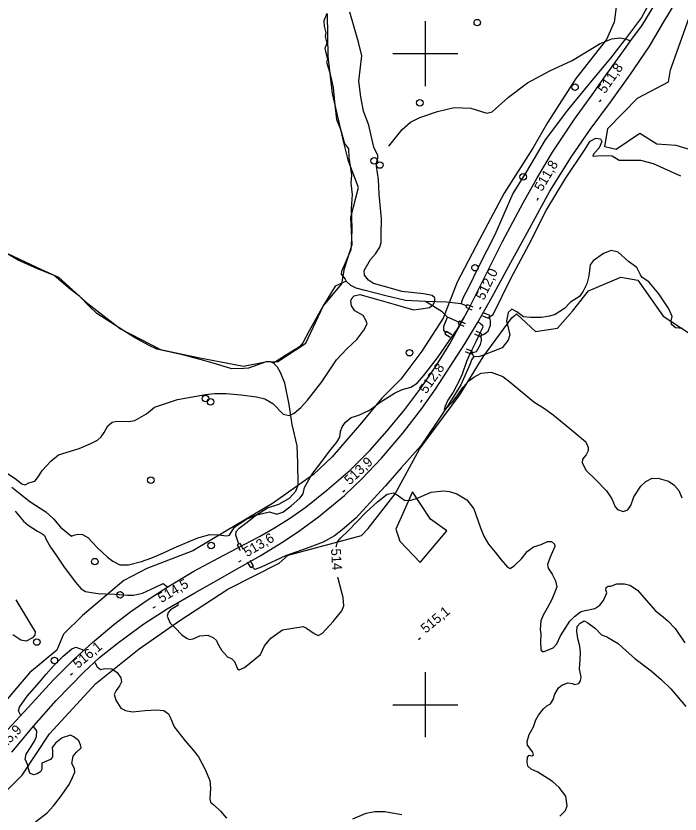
# Model space of a CAD drawing. Extents: x 347059 to 352153, y 6073752 to 6078601.
# Drawn here: x 349911.2 to 350217.4, y 6075549.6 to 6075917.4 of the extents above; entities that cross this region are included whole.
import ezdxf

# ---------------------------------------------------------------- set-up
doc = ezdxf.new("R2010")
doc.units = 0
for name, color, linetype in [('Level 1', 7, 'Continuous'), ('Level 2', 7, 'Continuous'), ('Level 21', 7, 'Continuous'), ('Level 22', 7, 'Continuous'), ('Level 26', 7, 'Continuous'), ('Level 3', 7, 'Continuous'), ('Level 36', 7, 'Continuous'), ('Level 4', 7, 'Continuous'), ('Level 44', 7, 'Continuous'), ('Level 61', 7, 'Continuous')]:
    doc.layers.add(name, color=color, linetype=linetype)

msp = doc.modelspace()

# ---------------------------------------------------------------- linework, layer by layer
at = {"layer": 'Level 1'}
for points in [[(350078.71, 6075835.23), (350078.3, 6075842.07), (350077.47, 6075848.15), (350077.63, 6075850.18), (350078.05, 6075851.76), (350078.01, 6075853.08), (350076.18, 6075856.83), (350074.93, 6075862.28), (350073.85, 6075867.06), (350071.5, 6075873.49), (350070.27, 6075880.04), (350069.3, 6075887.23), (350069.88, 6075892.59), (350070.68, 6075898.97), (350069.18, 6075905.25), (350065.16, 6075919.06)], [(350058.94, 6075758.96), (350063.81, 6075764.03), (350068.32, 6075768.26), (350071.59, 6075772.51), (350073.08, 6075775.53), (350072.74, 6075776.88), (350071.25, 6075779.28), (350067.47, 6075781.51), (350065.9, 6075783.84), (350065.57, 6075786.14), (350066.19, 6075787.48), (350067.14, 6075788.42), (350069.75, 6075789), (350078.49, 6075786.49), (350086.08, 6075784.37), (350094.46, 6075781.96), (350098, 6075782.39), (350101.93, 6075783), (350103.5, 6075784.33), (350104.35, 6075785.83), (350104.26, 6075787.41), (350103.03, 6075788.54), (350099.14, 6075789.31), (350089.05, 6075790.41), (350083.25, 6075792.01), (350076.09, 6075794.09), (350073.72, 6075795.61), (350071.86, 6075797.97), (350071.81, 6075800.1), (350074.7, 6075805.12), (350076.96, 6075807.71), (350078.96, 6075810.75), (350079.58, 6075813.04), (350079.64, 6075816.62), (350079.79, 6075823.93), (350078.71, 6075835.23)], [(349903.19, 6075709.28), (349911.36, 6075703.81), (349913.91, 6075701.76), (349915.42, 6075701.26), (349917.1, 6075702.15), (349919.81, 6075702.94), (349921.04, 6075704.53), (349923.38, 6075707.99), (349927.24, 6075712.21), (349930.78, 6075715.06), (349940.27, 6075718.07), (349945.75, 6075720.38), (349948.73, 6075721.82), (349950.47, 6075723.43), (349951.88, 6075725.43), (349953.6, 6075728.51), (349955.57, 6075730.15), (349957.69, 6075730.71), (349963.22, 6075730.53), (349965.95, 6075730.98), (349971.34, 6075733.97), (349975.09, 6075737.12), (349985.66, 6075740.63), (349998.57, 6075742.96), (350002.67, 6075743.41), (350008.04, 6075743.33), (350014.86, 6075742.78), (350022.03, 6075741.91), (350025.96, 6075740.92), (350029.66, 6075738.83), (350034.44, 6075733.89), (350034.44, 6075733.89), (350037.11, 6075733.3), (350039.46, 6075734.34), (350042.61, 6075737), (350045.65, 6075740.26), (350052.26, 6075748.7), (350055.68, 6075753.9), (350058.94, 6075758.96)]]:
    msp.add_lwpolyline(points, dxfattribs=at)
at = {"layer": 'Level 2'}
for points in [[(350075.22, 6075736.43), (350079.18, 6075739.38), (350085.73, 6075743.56), (350089.3, 6075745.23), (350093.25, 6075746.28), (350096.11, 6075748.15), (350099.07, 6075751.48), (350105.59, 6075759.83), (350110.95, 6075767.63), (350114.26, 6075772.46), (350117.66, 6075778.45), (350118.03, 6075778.69)], [(350124.19, 6075776.38), (350125.28, 6075775.79), (350126.32, 6075774.8), (350126.51, 6075774.03), (350125.21, 6075771.44), (350123.19, 6075767.16), (350120.65, 6075761.9), (350118.89, 6075758.1), (350116.96, 6075752.28), (350115.48, 6075749.26), (350112.72, 6075743.95), (350110.31, 6075740.28), (350109.08, 6075737.61), (350108.58, 6075735.97), (350108.84, 6075735.51), (350109, 6075735.79), (350112.6, 6075739.65), (350114.56, 6075742.25), (350117.28, 6075746.18), (350119.94, 6075749.24), (350122.26, 6075750.94), (350125.69, 6075752.77), (350130.33, 6075753.17), (350135.65, 6075751.18), (350139.02, 6075748.62), (350149.97, 6075739.5), (350154.92, 6075736.52), (350158.85, 6075733.63), (350166.58, 6075727.19), (350173.9, 6075721.09), (350175.01, 6075718.51), (350175.1, 6075716.97), (350174.08, 6075715.16), (350172.46, 6075713.11), (350172.33, 6075711.51), (350174.16, 6075707.92), (350178.42, 6075703.69), (350183.48, 6075698.51), (350185.96, 6075694.8), (350187.42, 6075691.17), (350188.63, 6075689.9), (350191.19, 6075689.09), (350193.36, 6075689.86), (350194.68, 6075691.79), (350196.16, 6075695.75), (350199.25, 6075700.67), (350201.69, 6075702.87), (350204.58, 6075704.37), (350207.7, 6075704.18), (350212.11, 6075702.92), (350214.54, 6075701.33), (350216.8, 6075698.66), (350218.21, 6075695.25)], [(349941.92, 6075678.39), (349944.38, 6075677.08), (349948.56, 6075672.48), (349953.33, 6075667.97), (349955.83, 6075666.15), (349959.06, 6075664.41), (349963.1, 6075664.43), (349969.02, 6075666.05), (349973.76, 6075667.63), (349979.22, 6075669.94), (349984.17, 6075672.23), (349995.02, 6075676.94), (350000.63, 6075678.44), (350004.35, 6075678.2), (350008.49, 6075677.77), (350009.64, 6075678.09), (350010.54, 6075679.65), (350012.05, 6075682.01), (350017.52, 6075685.42), (350021.7, 6075687.33), (350028.12, 6075688.83), (350031.55, 6075687.81), (350034.18, 6075688.68), (350038.07, 6075691.57), (350042.08, 6075695.1), (350043.56, 6075697.17), (350044.23, 6075700.04), (350047.57, 6075706.11), (350051.72, 6075711.39), (350055.82, 6075716.89), (350059.14, 6075720.92), (350060.49, 6075723.29), (350060.77, 6075725.82), (350061.54, 6075728.1), (350063.1, 6075730.23), (350065.82, 6075732.26), (350069.27, 6075733.43), (350073.97, 6075735.51), (350075.22, 6075736.43)], [(349909.25, 6075700.28), (349912.28, 6075697.82), (349917.6, 6075693.64), (349925, 6075688.9), (349928.48, 6075685.61), (349931.77, 6075681.74), (349936.79, 6075677.58), (349937.86, 6075678.07), (349939.73, 6075678.57), (349941.92, 6075678.39)], [(350058.91, 6075673.17), (350059.5, 6075675.02), (350060.97, 6075676.94), (350064.36, 6075680.08), (350068.25, 6075684.05), (350072.72, 6075688.78), (350077.91, 6075693.45), (350082.42, 6075697), (350085.31, 6075697.56), (350086.93, 6075696.77), (350090.3, 6075694.22), (350092.78, 6075694.15), (350095.84, 6075694.98), (350102.64, 6075697.9), (350108.38, 6075698.58), (350111.12, 6075698.2), (350114.54, 6075697.18), (350119.06, 6075694.39), (350122.38, 6075690.31), (350125.4, 6075681.52), (350126.92, 6075677.67), (350129.02, 6075673.91), (350132.15, 6075670.22), (350134.86, 6075666.71), (350137.87, 6075663.31), (350139.14, 6075662.77), (350141.14, 6075664.06), (350144.23, 6075667.22), (350146.84, 6075670.65), (350149.77, 6075672.73), (350153.36, 6075673.88), (350156.31, 6075675.16), (350158.2, 6075675.15), (350159.49, 6075673.94), (350159.7, 6075672.91), (350157.48, 6075667.92), (350156.34, 6075664.66), (350156.57, 6075662.96), (350158.46, 6075660.11), (350159.97, 6075657.06), (350160.55, 6075654.31), (350159.35, 6075651.14), (350158.16, 6075648.1), (350156.05, 6075644.42), (350154.27, 6075641.29), (350153.18, 6075638.61), (350152.87, 6075634.7), (350153.27, 6075632.47), (350153.01, 6075629.14), (350153.14, 6075625.34), (350153.81, 6075624.55), (350154.76, 6075624.55), (350158.89, 6075626.16), (350160.57, 6075627.99), (350162.33, 6075631.78), (350166.64, 6075638.41), (350168.71, 6075640.57), (350171.51, 6075642.81), (350173.67, 6075643.43), (350178.11, 6075644.37), (350180.48, 6075645.84), (350182.04, 6075647.97), (350183.7, 6075651.55), (350183.23, 6075652.9), (350183.39, 6075653.98)], [(349910.87, 6075689.2), (349914.59, 6075684.5), (349916.8, 6075682.7), (349921.12, 6075679.99), (349923.51, 6075678.62), (349924.33, 6075677.96), (349925.07, 6075676.15), (349927.05, 6075672.54), (349930.02, 6075668.41), (349933.42, 6075663.3), (349938.66, 6075656.49), (349941.28, 6075653.42), (349943.23, 6075652.23), (349945.97, 6075651.71), (349949.08, 6075651.23), (349952.51, 6075651.01), (349956.82, 6075650.86), (349962.57, 6075650.45), (349965.42, 6075650.43), (349969.52, 6075651.32), (349973.55, 6075653.25), (349979.08, 6075655.89), (349981.03, 6075654.28)], [(350058.88, 6075672.7), (350058.91, 6075673.17)], [(350004.12, 6075628.37), (350005.91, 6075625.15), (350008.73, 6075621.99), (350010.78, 6075621.16), (350011.92, 6075619.83), (350013.41, 6075616.49), (350014.1, 6075615.99), (350016.61, 6075617.17), (350023.91, 6075623.05), (350025.8, 6075627.13), (350028.64, 6075630.61), (350034.07, 6075634.53), (350043.54, 6075636.07), (350045.23, 6075635.2), (350048.76, 6075632.78), (350050.51, 6075631.83), (350052.57, 6075632.9), (350057.46, 6075638.4), (350061.49, 6075643.17), (350062.33, 6075645.5), (350062.13, 6075649.39), (350059.69, 6075658.14), (350059.64, 6075658.72)], [(350183.39, 6075653.98), (350184.31, 6075654.63), (350185.55, 6075654.6), (350188.19, 6075655.76), (350191.75, 6075655.67), (350194.32, 6075655.02), (350197.85, 6075652.75), (350201.85, 6075648.18), (350205.91, 6075643.39), (350208.79, 6075641.11), (350211.79, 6075638.67), (350215.22, 6075635.1), (350219.64, 6075628.46)], [(349911.05, 6075648.26), (349917.92, 6075637.17), (349920.05, 6075633.56), (349919.92, 6075631.96), (349918.8, 6075630.74), (349915.9, 6075629.23), (349913.45, 6075629.73), (349909.76, 6075632.16)], [(349985.68, 6075646.94), (349985.83, 6075646.68), (349985.75, 6075645.71), (349982.45, 6075643.72), (349981.33, 6075642.5), (349980.9, 6075640.79), (349982.32, 6075637.52), (349984.69, 6075635.2), (349987.47, 6075632.41), (349989.75, 6075630.68), (349991.23, 6075630.05), (349992.93, 6075630.27), (349995.9, 6075631.7), (349999.66, 6075632.04), (350002.27, 6075630.87), (350003.71, 6075629.65), (350004.12, 6075628.37)], [(350167.75, 6075609.72), (350168.66, 6075609.28), (350170.66, 6075609.77), (350171.56, 6075610.93), (350171.78, 6075612.88), (350171.05, 6075616.43), (350171.33, 6075620.85), (350171.51, 6075624.11), (350171.23, 6075626.97), (350170.27, 6075630.48), (350169.8, 6075633.72), (350169.99, 6075636.03), (350171.35, 6075637.59), (350173.25, 6075638.67), (350174.85, 6075637.73), (350178.34, 6075635.03), (350181.25, 6075632.24), (350183.64, 6075631.31), (350188.92, 6075628.24), (350192.5, 6075624.81), (350196.58, 6075621.26), (350204.05, 6075615.61), (350208.67, 6075611.58), (350213.2, 6075607.34), (350220.03, 6075599.13)], [(349913.45, 6075595.15), (349913.22, 6075595.35), (349912.39, 6075597.18), (349912.74, 6075598.83), (349916.36, 6075603.93), (349922, 6075610.32), (349925.15, 6075614.07), (349928.61, 6075618.08), (349932.91, 6075622.4), (349936.91, 6075625.78), (349938.8, 6075626.57), (349942.21, 6075625.26), (349942.42, 6075625.03)], [(349947.42, 6075619.58), (349947.62, 6075619.37), (349948.6, 6075617.42), (349950.18, 6075616.19), (349952.2, 6075616.68), (349955.32, 6075616.49), (349957.82, 6075614.82), (349959.6, 6075612.41), (349959.82, 6075610.57), (349958.95, 6075608.74), (349957.38, 6075606.47), (349956.5, 6075604.64), (349957.24, 6075602.02), (349959.59, 6075598.47), (349961.62, 6075597.35), (349964.93, 6075596.78), (349970.76, 6075597.39), (349975.96, 6075597.6), (349979.37, 6075597.25), (349981.52, 6075595.82), (349982.27, 6075594.3), (349984.1, 6075589.77), (349989.14, 6075583.36), (349993.03, 6075578.95), (349995.34, 6075575.91), (349998.46, 6075570.18), (350000.62, 6075565.11), (350000.92, 6075561.59), (350000.58, 6075556.44), (350000.91, 6075555.1), (350002.35, 6075553.88), (350005.48, 6075551), (350008.21, 6075547.78)], [(350162.02, 6075548.62), (350164.55, 6075551.18), (350165.38, 6075553.36), (350164.71, 6075557.79), (350161.69, 6075561.83), (350158.56, 6075564.56), (350151.78, 6075568.92), (350148.76, 6075570.26), (350147.27, 6075571.7), (350146.91, 6075573.55), (350147.09, 6075575.86), (350147.88, 6075576.67), (350149.03, 6075576.43), (350149.8, 6075576.95), (350149.52, 6075578.06), (350147.02, 6075581.33), (350146.87, 6075583.09), (350147.84, 6075586.21), (350149.88, 6075589.83), (350150.86, 6075593.09), (350152.13, 6075595.24), (350154.46, 6075598.03), (350155.95, 6075599.44), (350157.63, 6075600.46), (350158.87, 6075602.32), (350159.72, 6075604.8), (350161.41, 6075607.71), (350162.89, 6075608.97), (350165.67, 6075610.12), (350167.75, 6075609.72)], [(349922.43, 6075569.03), (349920.98, 6075568.2), (349919.25, 6075567.69), (349917.56, 6075568.42), (349916.91, 6075570.44), (349916.68, 6075572.14), (349915.44, 6075574.87), (349915.91, 6075577.17), (349918.17, 6075580.7), (349919.75, 6075583.13), (349920.73, 6075585.31), (349920.8, 6075587.93), (349919.28, 6075590)], [(349920.24, 6075546.07), (349925.61, 6075550.22), (349928.43, 6075553.42), (349931.76, 6075557.59), (349935.79, 6075563.17), (349937.3, 6075566.47), (349938.3, 6075568.94), (349938.14, 6075570.56), (349936.93, 6075572.93), (349937.57, 6075576.3), (349939.17, 6075578.07), (349941.23, 6075580.09), (349940.98, 6075581.49), (349940.1, 6075583.32), (349937.92, 6075585.25), (349936.29, 6075585.9), (349932.46, 6075584.69), (349929.35, 6075582.32), (349927.86, 6075580.26), (349928.03, 6075578.64), (349928.03, 6075575.94), (349927.06, 6075574.7), (349923.19, 6075573.05), (349923.19, 6075572.11), (349923.12, 6075570.29), (349922.43, 6075569.03)], [(350066.54, 6075547.43), (350072.66, 6075550.05), (350076.72, 6075550.8), (350081.24, 6075550.72), (350083.75, 6075550.29), (350089.14, 6075549.33)]]:
    msp.add_lwpolyline(points, dxfattribs=at)
at = {"layer": 'Level 21'}
for points in [[(350158.61, 6075854.53), (350168.74, 6075869.75), (350176.82, 6075880.96), (350182.99, 6075889.81), (350193.3, 6075904.12), (350194.59, 6075905.84), (350199.75, 6075912.73), (350206.25, 6075923.4)], [(350203.18, 6075903.16), (350209.96, 6075914.58), (350216.59, 6075925.73)], [(349909.25, 6075578.14), (349919.48, 6075590.24), (349929.77, 6075601.92), (349942.5, 6075615.05), (349949.7, 6075621.69), (349958.44, 6075628.6), (349970.16, 6075637.27), (349980.89, 6075644.17), (349993.64, 6075651.53), (350003.56, 6075657.1), (350010.79, 6075661.19), (350023.84, 6075668.62), (350034.48, 6075675.25), (350042.09, 6075680.25), (350050.68, 6075686.62), (350062.74, 6075696.34), (350070.68, 6075704.13), (350079.67, 6075713.56), (350089.64, 6075725.1), (350098.28, 6075736.53), (350104.67, 6075745.39), (350111.38, 6075755.88), (350118.16, 6075766.21), (350123.94, 6075775.93), (350130.71, 6075787.93), (350139.42, 6075803.71), (350147.08, 6075817.68), (350157.41, 6075836.57), (350167.16, 6075852.24), (350175.95, 6075864.96), (350185.32, 6075877.63), (350194.17, 6075890.02), (350203.18, 6075903.16)], [(349907.47, 6075588.64), (349918.49, 6075600.62), (349928.26, 6075611.18), (349938.14, 6075621.14), (349946.49, 6075628.72), (349956.34, 6075636.97), (349964.17, 6075642.89), (349972.13, 6075648.46), (349981.16, 6075654.36), (349993.2, 6075661.56), (350004.7, 6075667.69), (350012.94, 6075671.94), (350023.45, 6075677.54), (350030.43, 6075681.49), (350037.24, 6075685.83), (350044.96, 6075691.15), (350054.58, 6075698.83), (350065.36, 6075708.01), (350074.29, 6075717.17), (350082.42, 6075726.11), (350090.47, 6075735.97), (350097.95, 6075745.9), (350104.88, 6075756.13), (350111.32, 6075766.32), (350120.36, 6075782.97), (350127.4, 6075797.12), (350135.55, 6075813.41), (350144.99, 6075831.26), (350151.29, 6075842.5), (350158.61, 6075854.53)]]:
    msp.add_lwpolyline(points, dxfattribs=at)
at = {"layer": 'Level 22'}
msp.add_lwpolyline([(350083.07, 6075857.38), (350089.21, 6075864.98), (350093.16, 6075868.45), (350097.41, 6075870.64), (350105.52, 6075873.3), (350113.22, 6075875.17), (350120.99, 6075874.94), (350128.31, 6075872.5), (350130.77, 6075873.19), (350138.24, 6075879.92), (350147.03, 6075886.52), (350157.38, 6075892.14), (350167.65, 6075896.77), (350180.53, 6075904.66), (350185.93, 6075906.75), (350189.71, 6075907.31), (350192.18, 6075906.82), (350194.59, 6075905.84)], dxfattribs=at)
at = {"layer": 'Level 26'}
for p, q in [((350119.25, 6075784.45), (350118.67, 6075783.11)), ((350118.67, 6075783.11), (350121.33, 6075781.98)), ((350119.25, 6075784.45), (350121.89, 6075783.31)), ((350129.23, 6075777.98), (350126.53, 6075779)), ((350129.73, 6075779.36), (350127.02, 6075780.35)), ((350129.23, 6075777.98), (350129.73, 6075779.36)), ((350115.71, 6075776.89), (350115.1, 6075775.55)), ((350115.1, 6075775.55), (350117.71, 6075774.35)), ((350115.71, 6075776.89), (350118.31, 6075775.65)), ((350109.67, 6075772.07), (350108.89, 6075770.83)), ((350109.67, 6075772.07), (350112.1, 6075770.53)), ((350126.01, 6075770.84), (350123.4, 6075772.05)), ((350108.89, 6075770.83), (350111.33, 6075769.31)), ((350125.39, 6075769.51), (350122.8, 6075770.75)), ((350125.39, 6075769.51), (350126.01, 6075770.84)), ((350121.13, 6075761.45), (350118.46, 6075762.53)), ((350121.67, 6075762.81), (350118.99, 6075763.87)), ((350121.13, 6075761.45), (350121.67, 6075762.81)), ((350014.57, 6075674.26), (350013.25, 6075673.61)), ((350013.25, 6075673.61), (350014.53, 6075671.03)), ((350014.57, 6075674.26), (350015.81, 6075671.67)), ((350019.47, 6075663.19), (350017.92, 6075665.62)), ((350020.69, 6075664), (350019.12, 6075666.41)), ((350019.47, 6075663.19), (350020.69, 6075664))]:
    msp.add_line(p, q, dxfattribs=at)
at = {"layer": 'Level 3'}
for p, q in [((350180.27, 6075877.76), (350180.96, 6075878.74)), ((350151.47, 6075832.49), (350152.08, 6075833.52)), ((350125.02, 6075782.22), (350125.55, 6075783.3)), ((350097.86, 6075739.45), (350098.55, 6075740.43)), ((350061.93, 6075698.07), (350062.81, 6075698.9)), ((350014, 6075665.78), (350015.04, 6075666.39)), ((349974.51, 6075644.63), (349975.54, 6075645.24)), ((350096.77, 6075629.97), (350097.69, 6075630.74)), ((349936.38, 6075613.73), (349937.3, 6075614.5))]:
    msp.add_line(p, q, dxfattribs=at)
at = {"layer": 'Level 36'}
for centre in [(350123.9, 6075914.28), (350168.97, 6075884.52), (350097.45, 6075877.34), (350076.35, 6075850.6), (350078.96, 6075848.65), (350145.09, 6075843.24), (350122.84, 6075801.36), (350092.68, 6075762.18), (349998.62, 6075741.08), (350000.93, 6075739.58), (349973.39, 6075703.42), (350001.19, 6075673.31), (349947.54, 6075665.92), (349959.16, 6075650.63), (349920.77, 6075628.87), (349928.9, 6075620.37)]:
    msp.add_circle(centre, 1.5, dxfattribs=at)
at = {"layer": 'Level 4'}
for points in [[(350208.23, 6075932.44), (350199.61, 6075916.71), (350192.18, 6075906.82), (350190.59, 6075904.7), (350185.34, 6075897.93), (350175.94, 6075886.75), (350165.56, 6075874), (350155.15, 6075860.3), (350146.61, 6075845.71), (350140.36, 6075835.51), (350132.06, 6075816.54), (350124.69, 6075802.12), (350119.73, 6075791.85), (350117.52, 6075787.94), (350116.65, 6075785.6), (350116.4, 6075784.64)], [(350054.46, 6075918.41), (350053.13, 6075915.12), (350053.35, 6075912.6), (350054.1, 6075909.61), (350053.78, 6075907.92), (350054.6, 6075904.76), (350053.64, 6075902.39), (350053.85, 6075901.14), (350054.85, 6075897.31), (350054.44, 6075895.99), (350055.96, 6075891.17), (350057.39, 6075884.39), (350058.12, 6075877.71), (350058.94, 6075869.67), (350060.78, 6075865.19), (350062.63, 6075858.53), (350064.54, 6075856.14), (350064.74, 6075852.1), (350065.98, 6075844.18), (350065.62, 6075840.36), (350066.2, 6075835.13), (350065.77, 6075828.68), (350066.12, 6075819.58), (350065.98, 6075814.29), (350065.57, 6075809.65), (350063.31, 6075804.23), (350061.33, 6075799.58)], [(350137.41, 6075776.9), (350138.98, 6075770.43), (350138.14, 6075767.98), (350135.43, 6075764.49), (350131.06, 6075762.73), (350124.69, 6075760.29), (350122.26, 6075760.4), (350121.43, 6075762.14), (350123.59, 6075762.72), (350125.4, 6075765.92), (350125.86, 6075767.83), (350125.77, 6075770.13), (350127.15, 6075770.75), (350128.88, 6075772.12), (350130.04, 6075774.84), (350129.97, 6075776.84), (350129.51, 6075778.67), (350131.26, 6075779.85), (350139.4, 6075796.44), (350147.8, 6075812.26), (350155.71, 6075827.67), (350164.56, 6075842.51), (350173.38, 6075855.48), (350175.9, 6075859.66), (350178.55, 6075861.04), (350180.75, 6075860.67), (350181.27, 6075859.57), (350180.1, 6075856.6), (350177.43, 6075853.6), (350177.23, 6075852.74), (350181.68, 6075853.03), (350186.09, 6075852.91), (350189.26, 6075850.91), (350199.19, 6075850.89), (350205.01, 6075849.43), (350217.55, 6075843.67)], [(350061.33, 6075799.58), (350061.14, 6075798.43), (350063.05, 6075796.12), (350063.47, 6075795.17), (350061.39, 6075794.19), (350058.41, 6075792.85), (350052.85, 6075783.73), (350046.32, 6075772.21), (350043.52, 6075766.72), (350041.87, 6075764.96), (350035.95, 6075761.22), (350029.94, 6075757.4), (350028.58, 6075757.95), (350026.55, 6075757.93), (350018.38, 6075755.06), (350016.29, 6075754.84), (350010.78, 6075754.81), (350008.67, 6075755.34), (350002.09, 6075757.41), (349997.89, 6075758.63), (349991.47, 6075760.23), (349986, 6075761.7), (349976.11, 6075763.83), (349972.37, 6075765.67), (349965.83, 6075769.16), (349960.87, 6075772.29), (349948.53, 6075780.27), (349945, 6075783.6), (349940.65, 6075788.01), (349936.22, 6075791.51), (349928.78, 6075797.71), (349921.19, 6075800.8), (349912.2, 6075804.85), (349904, 6075809.58)], [(350218.53, 6075773.33), (350215.34, 6075773.63), (350213.42, 6075775.22), (350213.24, 6075776.9), (350213.7, 6075778.81), (350212.25, 6075782.39), (350207.68, 6075789.39), (350203.01, 6075794.86), (350199.93, 6075796.85), (350199.18, 6075798.13), (350197.41, 6075801.45), (350193.62, 6075804.22), (350188.91, 6075808.45), (350185.69, 6075809.33), (350182.13, 6075807.88), (350177.29, 6075804.58), (350175.88, 6075802.72), (350175.38, 6075797.65), (350174.39, 6075793.99), (350172.72, 6075790.53), (350170.97, 6075788.16), (350166.81, 6075785.51), (350164.07, 6075782.6), (350159.85, 6075779.76), (350157.27, 6075779.04), (350153.5, 6075778.48), (350148.5, 6075778.48), (350145.26, 6075778.75), (350142.11, 6075780.99), (350139.82, 6075782.2), (350138.16, 6075780.65), (350137.41, 6075776.9)], [(350118.93, 6075783.78), (350116.4, 6075784.64), (350109.74, 6075785.47), (350100.04, 6075785.75), (350090.81, 6075786.28), (350081.77, 6075788.41), (350072.17, 6075790.85), (350068.04, 6075791.9), (350065.66, 6075793.12), (350063.47, 6075795.17)], [(350115.37, 6075776.21), (350110.12, 6075778.62), (350107.64, 6075780.97), (350100.04, 6075785.75)], [(350109.25, 6075771.46), (350108.47, 6075772.57), (350108.55, 6075774.39), (350110.12, 6075778.62)], [(350122.26, 6075760.4), (350121.2, 6075758.94), (350120.66, 6075757.04), (350116.3, 6075747.44), (350110.54, 6075737.97), (350104.66, 6075729.31), (350097.83, 6075719.33), (350088.76, 6075709.07), (350081.64, 6075700.82), (350074.31, 6075693.02), (350067.87, 6075685.87), (350061.6, 6075680.62), (350058.1, 6075677.84), (350052.81, 6075674.86), (350045.4, 6075672.15), (350035.4, 6075668.56), (350024.28, 6075663.43), (350021.29, 6075662.22), (350020.11, 6075663.58)], [(350013.88, 6075673.96), (350012.56, 6075678.18), (350012.66, 6075679.79), (350014.07, 6075681.27), (350017.12, 6075683.6), (350021.68, 6075687.12), (350027.14, 6075690.63), (350032.34, 6075692.47), (350037.28, 6075695.16), (350040.21, 6075698.37), (350041.37, 6075701.25), (350041.19, 6075711.47), (350040.92, 6075719.26), (350038.48, 6075729.12), (350037.17, 6075738.34), (350035.22, 6075748.17), (350033.24, 6075753.01), (350031.8, 6075755.47), (350029.94, 6075757.4)]]:
    msp.add_lwpolyline(points, dxfattribs=at)
at = {"layer": 'Level 44'}
for points in [[(350188.06, 6075922.7), (350186.99, 6075914.45), (350183.46, 6075906.44), (350169.36, 6075888.49), (350156.39, 6075868.44), (350149.53, 6075856.42), (350136.36, 6075835.75), (350124.87, 6075814.35), (350114.69, 6075794.68), (350108.11, 6075778.16), (350098.41, 6075762.86), (350088.6, 6075750.07), (350079.9, 6075741.25), (350070.47, 6075729.85), (350056.98, 6075714.28), (350048.42, 6075706.04), (350029.51, 6075692.64), (350007.94, 6075679.89), (349992.73, 6075670.95), (349971.48, 6075662.74), (349960.9, 6075657.2), (349941.87, 6075641.13), (349933.05, 6075632.45), (349930.06, 6075625.16), (349917.45, 6075614.67), (349901.91, 6075596.48)], [(350066.18, 6075812.12), (350065.63, 6075824.68), (350069.06, 6075838.3), (350064.49, 6075850.41), (350062.35, 6075859.05), (350057.11, 6075881.68), (350055.11, 6075898.6), (350054.83, 6075918.21)], [(350224.15, 6075855.1), (350215.64, 6075857.73), (350206.76, 6075858.23), (350198.78, 6075863.14), (350187.87, 6075855.83), (350182.69, 6075856.99), (350184.12, 6075865.52), (350197.76, 6075879.4), (350212.01, 6075887.07), (350213, 6075892.48), (350222.07, 6075917.82)], [(349901.87, 6075810.43), (349923.02, 6075800.53), (349930.81, 6075796.94), (349943.67, 6075785.25), (349959.37, 6075773.22), (349977.84, 6075763.64), (349995.2, 6075759.91), (350004.88, 6075758.1), (350016.13, 6075756.05), (350026.23, 6075757.94), (350031.88, 6075758.09), (350039.88, 6075763.42), (350044.79, 6075766.62), (350052.83, 6075783.61), (350061.52, 6075793.96), (350062.64, 6075801.03), (350066.18, 6075812.12)], [(350070.49, 6075678.01), (350073.64, 6075681.26), (350086.07, 6075697.13), (350097.28, 6075717.76), (350115.81, 6075742.71), (350126.61, 6075760.28), (350139.77, 6075778.32), (350141.91, 6075780.11), (350150.76, 6075771.98), (350160.96, 6075773.52), (350167.77, 6075781.35), (350175.21, 6075790.63), (350190.15, 6075797.05), (350197.94, 6075795.65), (350209.63, 6075778.95), (350225.99, 6075768.29)], [(350088.26, 6075675.29), (350097.58, 6075665.51), (350109.89, 6075680.06), (350102.32, 6075685.55), (350094.05, 6075698.04), (350086.28, 6075680.91), (350088.26, 6075675.29)], [(349896.11, 6075549.91), (349913.98, 6075567.45), (349926.72, 6075586.64), (349948.01, 6075609.82), (349968.05, 6075625.67), (349986.7, 6075638.8), (350008.88, 6075653.29), (350032.48, 6075665.16), (350036.67, 6075668.82), (350070.49, 6075678.01)]]:
    msp.add_lwpolyline(points, dxfattribs=at)
at = {"layer": 'Level 61'}
for p, q in [((350100, 6075885), (350100, 6075915)), ((350085, 6075900), (350115, 6075900)), ((350100, 6075585), (350100, 6075615)), ((350085, 6075600), (350115, 6075600))]:
    msp.add_line(p, q, dxfattribs=at)

# ---------------------------------------------------------------- texts
at = {"layer": 'Level 2'}
msp.add_text('514', height=4.5, rotation=273.6125, dxfattribs=at).set_placement((350056.44, 6075671.85))
at = {"layer": 'Level 3'}
for s, rotation, p in [('511,8', 55.0751, (350182.78, 6075881.26)), ('511,8', 59.4037, (350153.72, 6075836.18)), ('512,0', 64.0497, (350126.96, 6075786.08)), ('512,8', 55.0482, (350100.38, 6075742.95)), ('513,9', 43.2663, (350065.11, 6075701)), ('513,6', 30.4809, (350017.74, 6075667.93)), ('514,5', 30.5323, (349978.25, 6075646.78)), ('515,1', 39.62, (350100.13, 6075632.68)), ('516,1', 39.62, (349939.74, 6075616.44)), ('515,9', 46.0725, (349903.77, 6075577.23))]:
    msp.add_text(s, height=4.5, rotation=rotation, dxfattribs=at).set_placement(p)

doc.saveas('drawing.dxf')
